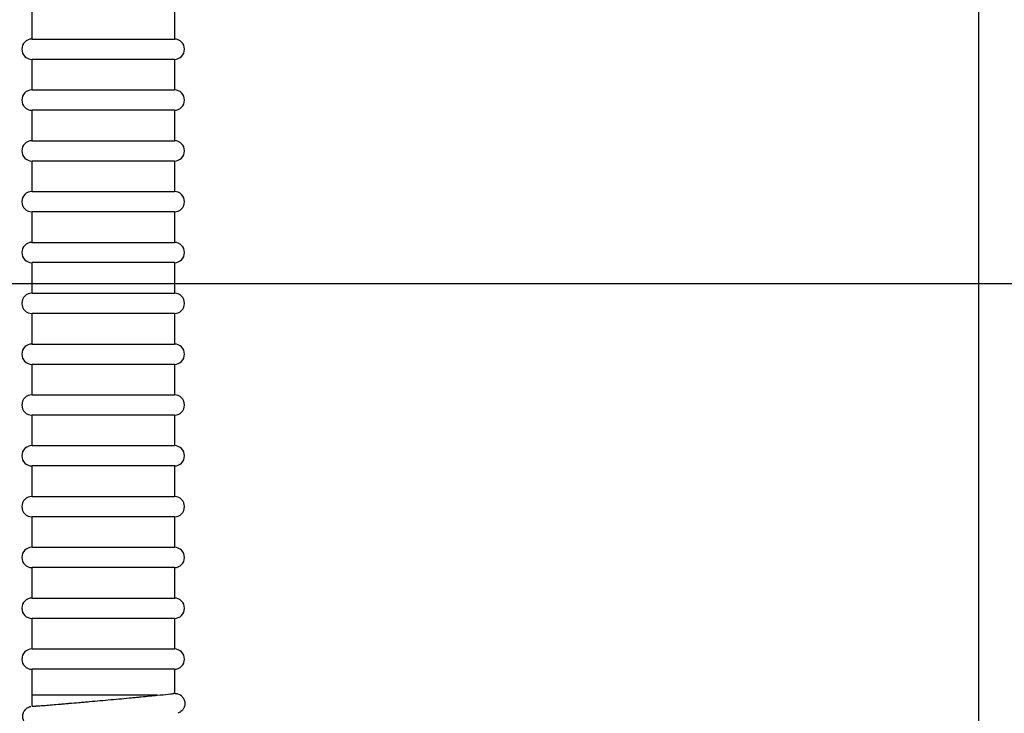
# Model space of a CAD drawing. Header units: inches. Extents: x 170 to 284, y 215 to 248.
# Tile 527 of 656: x 212.007 to 212.212, y 225.148 to 225.293. Entities that reach past the tile are written whole.
import ezdxf

# ---------------------------------------------------------------- set-up
doc = ezdxf.new("R2010")
doc.units = ezdxf.units.IN
doc.header["$LTSCALE"] = 0.25
doc.header["$MEASUREMENT"] = 0
doc.layers.add('ANNOTATIONS', color=1, linetype='Continuous')
doc.layers.add('RH FRONT OF HOOD', color=7, linetype='Continuous')
doc.styles.add('ARIAL', font='arial.ttf', dxfattribs={"height": 0.09375})
doc.dimstyles.new('STANDARD$0', dxfattribs={"dimtxt": 0.09375, "dimasz": 0.09375, "dimexe": 0.03125, "dimexo": 0.046875, "dimgap": 0.09, "dimtad": 0, "dimtih": 1, "dimtoh": 1, "dimdec": 4, "dimzin": 0, "dimdsep": 46, "dimtxsty": 'ARIAL', "dimcen": 0.09, "dimadec": 0, "dimazin": 0, "dimtfac": 1, "dimtdec": 4, "dimtofl": 0, "dimtmove": 0, "dimatfit": 1, "dimfxl": 1, "dimtolj": 1, "dimtzin": 0, "dimarcsym": 0})

# ---------------------------------------------------------------- blocks, each defined once
blk = doc.blocks.new('*D76')
at = {"layer": 'ANNOTATIONS', "color": 0, "lineweight": -2, "transparency": 16777216}
for p, q in [((210.62778, 225.65769), (210.62778, 226.39157)), ((212.20681, 224.99429), (212.20681, 226.39157)), ((210.72153, 226.36032), (211.10703, 226.36032)), ((212.11306, 226.36032), (211.72757, 226.36032))]:
    blk.add_line(p, q, dxfattribs=at)
at = {"layer": 'ANNOTATIONS', "color": 0, "transparency": 16777216}
for points in [[(210.72153, 226.37595), (210.72153, 226.3447), (210.62778, 226.36032)], [(212.11306, 226.37595), (212.11306, 226.3447), (212.20681, 226.36032)]]:
    blk.add_solid(points, dxfattribs=at)
at = {"layer": 'defpoints', "color": 0, "transparency": 16777216}
for p in [(212.20681, 226.36032), (210.62778, 225.61082), (212.20681, 224.94742)]:
    blk.add_point(p, dxfattribs=at)
at = {"layer": 'ANNOTATIONS', "color": 0, "transparency": 16777216, "insert": (211.4173, 226.36032), "char_height": 0.09375, "attachment_point": 5, "style": 'ARIAL'}
blk.add_mtext('\\A1;DIM "A"', dxfattribs=at)
blk = doc.blocks.new('*D79')
at = {"layer": 'ANNOTATIONS', "color": 0, "lineweight": -2, "transparency": 16777216}
for p, q in [((211.57349, 225.23798), (212.90801, 225.23798)), ((212.87676, 225.14423), (212.87676, 222.88228)), ((212.87676, 220.18546), (212.87676, 222.44742)), ((212.41159, 220.09171), (212.90801, 220.09171))]:
    blk.add_line(p, q, dxfattribs=at)
at = {"layer": 'ANNOTATIONS', "color": 0, "transparency": 16777216}
for points in [[(212.86114, 225.14423), (212.89239, 225.14423), (212.87676, 225.23798)], [(212.86114, 220.18546), (212.89239, 220.18546), (212.87676, 220.09171)]]:
    blk.add_solid(points, dxfattribs=at)
at = {"layer": 'defpoints', "color": 0, "transparency": 16777216}
for p in [(211.52661, 225.23798), (212.36472, 220.09171), (212.87676, 220.09171)]:
    blk.add_point(p, dxfattribs=at)
at = {"layer": 'ANNOTATIONS', "color": 0, "transparency": 16777216, "insert": (212.87676, 222.66485), "char_height": 0.09375, "attachment_point": 5, "style": 'ARIAL'}
blk.add_mtext('\\A1;TOTAL\\PHEIGHT', dxfattribs=at)

msp = doc.modelspace()

# ---------------------------------------------------------------- linework, layer by layer
at = {"layer": 'RH FRONT OF HOOD'}
for p, q in [((212.00949, 225.28893), (212.00949, 225.29529)), ((212.03916, 225.29529), (212.03916, 225.28893)), ((212.00949, 225.28893), (212.03916, 225.28893)), ((212.00949, 225.27833), (212.00949, 225.28469)), ((212.02562, 225.28469), (212.00949, 225.28469)), ((212.03916, 225.28469), (212.02562, 225.28469)), ((212.03916, 225.28469), (212.03916, 225.27833)), ((212.00949, 225.27833), (212.03916, 225.27833)), ((212.00949, 225.26774), (212.00949, 225.27409)), ((212.02562, 225.27409), (212.00949, 225.27409)), ((212.03916, 225.27409), (212.02562, 225.27409)), ((212.03916, 225.27409), (212.03916, 225.26774)), ((212.00949, 225.26774), (212.03916, 225.26774)), ((212.00949, 225.25714), (212.00949, 225.2635)), ((212.02562, 225.2635), (212.00949, 225.2635)), ((212.03916, 225.2635), (212.02562, 225.2635)), ((212.03916, 225.2635), (212.03916, 225.25714)), ((212.00949, 225.25714), (212.03916, 225.25714)), ((212.00949, 225.24654), (212.00949, 225.2529)), ((212.02562, 225.2529), (212.00949, 225.2529)), ((212.03916, 225.2529), (212.02562, 225.2529)), ((212.03916, 225.2529), (212.03916, 225.24654)), ((212.00949, 225.24654), (212.03916, 225.24654)), ((212.00949, 225.23595), (212.00949, 225.24231)), ((212.02562, 225.24231), (212.00949, 225.24231)), ((212.03916, 225.24231), (212.02562, 225.24231)), ((212.03916, 225.24231), (212.03916, 225.23595)), ((212.00949, 225.23595), (212.03916, 225.23595)), ((212.00949, 225.22535), (212.00949, 225.23171)), ((212.02562, 225.23171), (212.00949, 225.23171)), ((212.03916, 225.23171), (212.02562, 225.23171)), ((212.03916, 225.23171), (212.03916, 225.22535)), ((212.00949, 225.22535), (212.03916, 225.22535)), ((212.00949, 225.21475), (212.00949, 225.22111)), ((212.02562, 225.22111), (212.00949, 225.22111)), ((212.03916, 225.22111), (212.02562, 225.22111)), ((212.03916, 225.22111), (212.03916, 225.21475)), ((212.00949, 225.21475), (212.03916, 225.21475)), ((212.00949, 225.20416), (212.00949, 225.21052)), ((212.02562, 225.21052), (212.00949, 225.21052)), ((212.03916, 225.21052), (212.02562, 225.21052)), ((212.03916, 225.21052), (212.03916, 225.20416)), ((212.00949, 225.20416), (212.03916, 225.20416)), ((212.00949, 225.19356), (212.00949, 225.19992)), ((212.02562, 225.19992), (212.00949, 225.19992)), ((212.03916, 225.19992), (212.02562, 225.19992)), ((212.03916, 225.19992), (212.03916, 225.19356)), ((212.00949, 225.19356), (212.03916, 225.19356)), ((212.00949, 225.18296), (212.00949, 225.18932)), ((212.02562, 225.18932), (212.00949, 225.18932)), ((212.03916, 225.18932), (212.02562, 225.18932)), ((212.03916, 225.18932), (212.03916, 225.18296)), ((212.00949, 225.18296), (212.03916, 225.18296)), ((212.00949, 225.17237), (212.00949, 225.17873)), ((212.02562, 225.17873), (212.00949, 225.17873)), ((212.03916, 225.17873), (212.02562, 225.17873)), ((212.03916, 225.17873), (212.03916, 225.17237)), ((212.00949, 225.17237), (212.03916, 225.17237)), ((212.00949, 225.16177), (212.00949, 225.16813)), ((212.02562, 225.16813), (212.00949, 225.16813)), ((212.03916, 225.16813), (212.02562, 225.16813)), ((212.03916, 225.16813), (212.03916, 225.16177)), ((212.00949, 225.16177), (212.03916, 225.16177)), ((212.00949, 225.15212), (212.00949, 225.15753)), ((212.02562, 225.15753), (212.00949, 225.15753)), ((212.03916, 225.15753), (212.02562, 225.15753)), ((212.03916, 225.15753), (212.03916, 225.15249)), ((212.00955, 225.14982), (212.00949, 225.15212)), ((212.03561, 225.15212), (212.00949, 225.15212))]:
    msp.add_line(p, q, dxfattribs=at)
for centre, start, end in [((212.00949, 225.28681), 90, 270), ((212.03916, 225.28681), 270, 90), ((212.00949, 225.27621), 90, 270), ((212.03916, 225.27621), 270, 90), ((212.00949, 225.26562), 90, 270), ((212.03916, 225.26562), 270, 90), ((212.00949, 225.25502), 90, 270), ((212.03916, 225.25502), 270, 90), ((212.00949, 225.24442), 90, 270), ((212.03916, 225.24442), 270, 90), ((212.00949, 225.23383), 90, 270), ((212.03916, 225.23383), 270, 90), ((212.00949, 225.22323), 90, 270), ((212.03916, 225.22323), 270, 90), ((212.00949, 225.21263), 90, 270), ((212.03916, 225.21263), 270, 90), ((212.00949, 225.20204), 90, 270), ((212.03916, 225.20204), 270, 90), ((212.00949, 225.19144), 90, 270), ((212.03916, 225.19144), 270, 90), ((212.00949, 225.18085), 90, 270), ((212.03916, 225.18085), 270, 90), ((212.00949, 225.17025), 90, 270), ((212.03916, 225.17025), 270, 90), ((212.00949, 225.15965), 90, 270), ((212.03916, 225.15965), 270, 90)]:
    msp.add_arc(centre, 0.00212, start, end, dxfattribs=at)
for points, knots in [([(212.00955, 225.14984), (212.00956, 225.14983), (212.00979, 225.14984), (212.01037, 225.14988), (212.0105, 225.14989), (212.01078, 225.14991), (212.01094, 225.14992), (212.01144, 225.14996), (212.01182, 225.14998), (212.01268, 225.15005), (212.01317, 225.15009), (212.0142, 225.15018), (212.01476, 225.15022), (212.01565, 225.1503), (212.01596, 225.15032), (212.01659, 225.15038), (212.01691, 225.15041), (212.0179, 225.15049), (212.01858, 225.15055), (212.01963, 225.15064), (212.01998, 225.15067), (212.02071, 225.15074), (212.02107, 225.15077), (212.02218, 225.15087), (212.02366, 225.151), (212.02516, 225.15113), (212.02666, 225.15127), (212.0274, 225.15134), (212.02884, 225.15147), (212.02954, 225.15154), (212.03057, 225.15163), (212.03092, 225.15166), (212.03158, 225.15173), (212.03191, 225.15176), (212.03286, 225.15185), (212.03345, 225.15191), (212.03459, 225.15202), (212.03512, 225.15207), (212.03561, 225.15212)], [0, 0, 0, 0, 0.125, 0.125, 0.15625, 0.15625, 0.1875, 0.1875, 0.25, 0.25, 0.3125, 0.3125, 0.375, 0.375, 0.40625, 0.40625, 0.4375, 0.4375, 0.5, 0.5, 0.53125, 0.53125, 0.5625, 0.5625, 0.625, 0.6875, 0.6875, 0.75, 0.75, 0.8125, 0.8125, 0.84375, 0.84375, 0.875, 0.875, 0.9375, 0.9375, 1, 1, 1, 1]), ([(212.03561, 225.15212), (212.03643, 225.1522), (212.03807, 225.15236), (212.03918, 225.15249), (212.03902, 225.15249), (212.03897, 225.15249)], [0, 0, 0, 0, 0.409703, 0.819828, 1, 1, 1, 1]), ([(212.03916, 225.15252), (212.0392, 225.15252), (212.03927, 225.15252), (212.03943, 225.15251), (212.03968, 225.15247), (212.04007, 225.15237), (212.04055, 225.1521), (212.04102, 225.15162), (212.04133, 225.15094), (212.04139, 225.15019), (212.04121, 225.14952), (212.04089, 225.14903), (212.04054, 225.1487), (212.04021, 225.1485), (212.03999, 225.14841), (212.03993, 225.14838), (212.03992, 225.14838)], [0, 0, 0, 0, 0.082003, 0.127799, 0.168988, 0.228895, 0.310441, 0.411067, 0.520858, 0.633719, 0.736603, 0.820132, 0.890907, 0.949898, 0.994622, 1, 1, 1, 1]), ([(212.00946, 225.14562), (212.00943, 225.14562), (212.00934, 225.14563), (212.00903, 225.1457), (212.00856, 225.1459), (212.00806, 225.14632), (212.00767, 225.14694), (212.00752, 225.14769), (212.00764, 225.14841), (212.00794, 225.14896), (212.00829, 225.14934), (212.00863, 225.14958), (212.00892, 225.14971), (212.0091, 225.14977), (212.00919, 225.14979), (212.00922, 225.1498), (212.00923, 225.1498)], [0, 0, 0, 0, 0.0225352, 0.0736725, 0.1601857, 0.2653085, 0.3797062, 0.500709, 0.6199534, 0.7147219, 0.7944927, 0.8616946, 0.914695, 0.9527983, 0.9899358, 1, 1, 1, 1])]:
    msp.add_open_spline(points, degree=3, knots=knots, dxfattribs=at)

# ---------------------------------------------------------------- dimensions: what is measured, and where the dimension line sits
at = {"layer": 'ANNOTATIONS'}
dim = msp.add_linear_dim(base=(212.20681, 226.36032), p1=(210.62778, 225.61082), p2=(212.20681, 224.94742), text='DIM "A"', dimstyle='STANDARD$0', dxfattribs=at)
dim.commit()
dim.dimension.update_dxf_attribs({"geometry": '*D76', "text_midpoint": (211.4173, 226.36032)})
dim = msp.add_linear_dim(base=(212.87676, 220.09171), p1=(211.52661, 225.23798), p2=(212.36472, 220.09171), angle=90, text='TOTAL\\PHEIGHT', dimstyle='STANDARD$0', dxfattribs=at)
dim.commit()
dim.dimension.update_dxf_attribs({"geometry": '*D79', "text_midpoint": (212.87676, 222.66485)})

doc.saveas('drawing.dxf')
